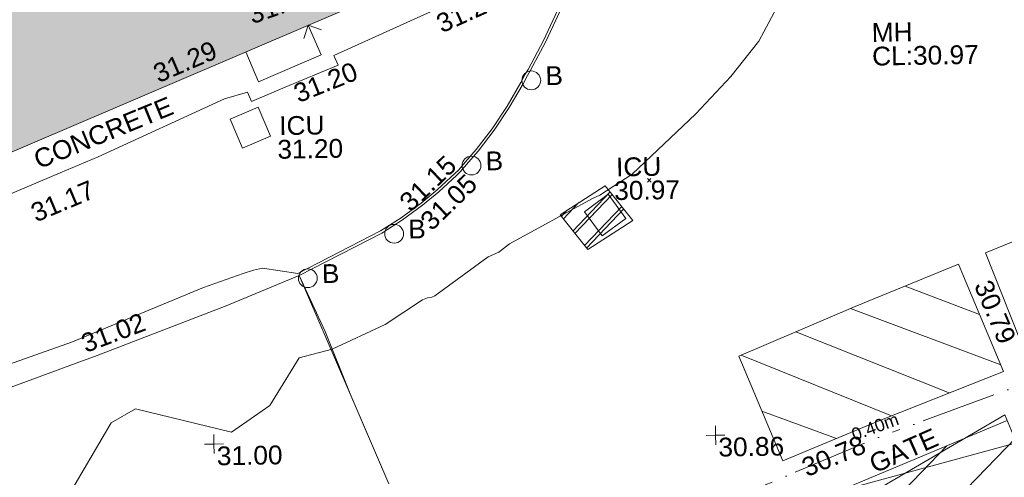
# Model space of a CAD drawing. Header units: millimetres. Extents: x -287732 to 520720, y -88450 to 287754.
# Tile 342 of 383: x 291598 to 311226, y 149093 to 158224. Entities that reach past the tile are written whole.
import ezdxf

# ---------------------------------------------------------------- set-up
doc = ezdxf.new("R2010")
doc.units = ezdxf.units.MM
for name, pattern in [('IMPORT-HIDDEN2 _3_', [4762.5, 3175, -1587.5]), ('IMPORT-UG_EIR_QLB2 _2_', [2750, 1500, -300.0000000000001, 0, -300.0000000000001, 150, -300.0000000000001, 0, -200]), ('IMPORT-UG_ELEC_STREET LIGHTING_QLB2 _2_', [2700, 1500, -300.0000000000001, 0, -250, 150, -300.0000000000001, 0, -200])]:
    doc.linetypes.add(name, pattern=pattern)
for name, color, linetype, lineweight, true_color in [('00_TOPO_FURN_BOLLARD', 7, 'Continuous', 9, 0x666666), ('00_TOPO_SERV_MH', 7, 'Continuous', 9, 0x666666), ('00_UAV_BUILDING_OUTLINE', 5, 'Continuous', 9, 0x0000ff), ('00_UAV_CONCRETE', 9, 'Continuous', 9, 0x808080), ('00_UAV_FORM_LINES', 7, 'Continuous', 9, 0x666666), ('00_UAV_FURN_BOLLARD', 7, 'Continuous', 9, 0xff9f7f), ('00_UAV_GATE', 7, 'Continuous', 9, 0xa50000), ('00_UAV_KERB_BOTTOM', 1, 'Continuous', 9, 0xff0000), ('00_UAV_KERB_TOP', 7, 'Continuous', 9, 0xa500a5), ('00_UAV_LEVEL_SPOT', 7, 'Continuous', 9, 0x666666), ('00_UAV_ROAD_MARKING_WHITE_CONTINUOUS', 7, 'Continuous', 9, 0x999999), ('00_UAV_ROAD_MARKING_YELLOW_CONTINUOUS', 40, 'Continuous', 9, 0xffbf00), ('00_UAV_SERV_IC', 5, 'Continuous', 9, 0x0000ff), ('00_UAV_STEPS', 7, 'Continuous', 9, 0x666666), ('01_DTM_CONTOUR_MNR', 7, 'Continuous', 9, 0xa5a552), ('12333-PUM-2D-U-0001-C01 - Rev2_REVIT IMPORT_dwg', 7, 'Continuous', 9, 0x767676), ('A_RHA_Line', 7, 'Continuous', 9, 0x00a600), ('PUM-CHAMBER EXTENTS', 6, 'IMPORT-HIDDEN2 _3_', 9, 0xff00ff), ('PUM-EIRCOMM-NOTES', 6, 'Continuous', 9, 0xff00ff), ('PUM-EIRCOMM-QLB2', 6, 'IMPORT-UG_EIR_QLB2 _2_', 9, 0xff00ff), ('PUM-UNABLE TO SURVEY', 190, 'Continuous', 9, 0x7f00ff)]:
    doc.layers.add(name, color=color, linetype=linetype, lineweight=lineweight, true_color=true_color)
for name, color, linetype, lineweight in [('00_UAV_DRIVE_WAY', 7, 'Continuous', 9), ('00_UAV_SURFACE', 7, 'Continuous', 9), ('00_UAV_SURVEY_TEXT', 7, 'Continuous', 9), ('A_RHA_Detail', 7, 'Continuous', 9), ('GEN-TEXT', 7, 'Continuous', 9)]:
    doc.layers.add(name, color=color, linetype=linetype, lineweight=lineweight)
doc.styles.add('Arial_1', font='arial.ttf', dxfattribs={"height": 250})
doc.styles.add('Swis721 Lt BT_2', font='swissl.ttf', dxfattribs={"height": 375})

# ---------------------------------------------------------------- blocks, each defined once
blk = doc.blocks.new('12333-PUM-2D-U-0001-C01 - Rev2_REVIT IMPORT_dwg_MSL_Bollard_2-2077239-Site Location Plan Proposed')
at = {"layer": '00_TOPO_FURN_BOLLARD', "color": 254, "true_color": 0xcccccc}
blk.add_circle((0, 0), 62.50000000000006, dxfattribs=at)
blk = doc.blocks.new('12333-PUM-2D-U-0001-C01 - Rev2_REVIT IMPORT_dwg__U94-2077624-Site Location Plan Proposed')
at = {"layer": '00_UAV_GATE', "color": 9, "true_color": 0xe1aaaa, "flags": 128}
blk.add_lwpolyline([(111.6463243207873, -278.4512493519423), (-111.6463243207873, 278.4512493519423), (4319.520987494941, 1408.715680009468), (4096.228338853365, 1965.618178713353)], close=True, dxfattribs=at)
blk = doc.blocks.new('12333-PUM-2D-U-0001-C01 - Rev2_REVIT IMPORT_dwg_MSL_Node_Linework_1-V54-Site Location Plan Proposed')
at = {"layer": '00_UAV_STEPS', "color": 254, "true_color": 0xcccccc, "flags": 128}
blk.add_lwpolyline([(704.8438894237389, -256.5421955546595), (0, 0), (-256.5421955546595, -704.8438894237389)], dxfattribs=at)
blk = doc.blocks.new('12333-PUM-2D-U-0001-C01 - Rev2_REVIT IMPORT_dwg_UAV-2077255-Site Location Plan Proposed')
at = {"layer": '00_UAV_LEVEL_SPOT', "color": 254, "true_color": 0xcccccc, "flags": 128}
for points in [[(0, -500.0000000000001), (0, 0), (-500.0000000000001, 0)], [(500.0000000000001, 0), (0, 0), (0, 500.0000000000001)]]:
    blk.add_lwpolyline(points, dxfattribs=at)
blk = doc.blocks.new('12333-PUM-2D-U-0001-C01 - Rev2_REVIT IMPORT_dwg_MGS62954_T2_Galway_ITM_3d_Rev1-2077680-Site Location Plan Proposed')
at = {"layer": '00_UAV_CONCRETE', "color": 254, "true_color": 0xcccccc, "flags": 128}
blk.add_lwpolyline([(534205813.6862093, 725713030.2697846), (534207164.0430002, 725709700.1760001), (534205871.6923996, 725709147.4236349), (534204342.0430001, 725708493.1760002), (534202522.043, 725707709.1760002), (534202606.043, 725707515.1760002), (534201543.9830287, 725707092.66879), (534200864.043, 725706822.1760001), (534200787.0430002, 725707006.1760002), (534200330.043, 725706885.1760001), (534197794.043, 725705773.1760001), (534197028.8553972, 725705466.2810527), (534195743.3406352, 725704950.6977054)], dxfattribs=at)
at = {"layer": '00_UAV_DRIVE_WAY', "color": 254, "true_color": 0xcccccc, "flags": 128}
blk.add_lwpolyline([(534194538.1935, 725700707.978), (534197281.1711504, 725701662.650611), (534197705.0430001, 725701810.1760001), (534200292.0430002, 725702755.1760001), (534201754.076, 725703330.9350001)], dxfattribs=at)
at = {"layer": '00_UAV_FORM_LINES', "color": 254, "true_color": 0xcccccc, "flags": 128}
blk.add_lwpolyline([(534175559.1984999, 725692858.7525), (534175734.5775, 725692664.4755001), (534175890.5775, 725692536.4755), (534176017.5775001, 725692460.4755), (534176154.5775, 725692418.4755), (534176384.5775, 725692448.4755), (534176686.5775001, 725692533.4755), (534178682.5775, 725693522.4754999), (534181107.5775, 725694896.4755), (534181497.5775001, 725695208.4755), (534181636.5775001, 725695291.4755001), (534182831.5775, 725696033.4755), (534184232.5775, 725696775.4755), (534186839.5775001, 725698059.4755), (534189525.5775, 725699184.4754999), (534191348.5775, 725699960.4755), (534194436.5775001, 725701158.4755), (534197216.5775, 725702085.4755001), (534199846.5775, 725703127.4755), (534200638.5775, 725703392.4755), (534200849.5775, 725703453.4755001), (534201026.5775001, 725703494.4755001), (534201732.0178488, 725703375.8063492)], dxfattribs=at)
at = {"layer": '00_UAV_KERB_BOTTOM', "color": 254, "true_color": 0xcccccc, "flags": 128}
blk.add_lwpolyline([(534207040.5713971, 725708511.7063925), (534206754.9874545, 725707914.2307676), (534206432.4512418, 725707335.8660883), (534206376.0759999, 725707242.9350001), (534206285.8825079, 725707078.8429035), (534206003.3396103, 725706612.5583912), (534205692.0759999, 725706164.9350002), (534205366.0638127, 725705752.8470688), (534205170.0573581, 725705534.2645154), (534205002.0760001, 725705346.9350001), (534204934.7558652, 725705281.8469131), (534204568.076, 725704952.935), (534204239.8956348, 725704691.3403742), (534203837.5087052, 725704407.2243259), (534203418.076, 725704148.935), (534201754.076, 725703330.9350001)], dxfattribs=at)
at = {"layer": '00_UAV_KERB_TOP', "color": 254, "true_color": 0xcccccc, "flags": 128}
blk.add_lwpolyline([(534206994.7821976, 725708531.8513232), (534206710.5535203, 725707937.2110746), (534206389.2279773, 725707361.0173411), (534206333.3269943, 725707268.868039), (534206242.5735673, 725707103.8518865), (534205961.391834, 725706639.8137223), (534205651.9061062, 725706194.7470771), (534205327.8083738, 725705785.0790664), (534205110.1498964, 725705542.3506023), (534204966.0403576, 725705381.6424714), (534204900.673502, 725705318.4429011), (534204535.7725609, 725704991.1266834), (534204209.8676432, 725704731.3458312), (534203809.9528413, 725704448.9752947), (534203393.8833575, 725704192.7570621), (534201732.0178488, 725703375.8063492)], dxfattribs=at)
at = {"layer": '00_UAV_ROAD_MARKING_WHITE_CONTINUOUS', "color": 254, "true_color": 0xcccccc, "flags": 128}
blk.add_lwpolyline([(534216248.7796367, 725701401.3943529), (534215444.7796367, 725703545.394353), (534217969.8271986, 725704527.567767), (534218110.7796368, 725704582.394353), (534220962.7796369, 725705714.3943529), (534222611.6233768, 725706384.0121162), (534224168.7796368, 725707016.3943529), (534227262.7463602, 725708217.4478164), (534227437.7796367, 725708285.394353), (534231347.7796368, 725709814.3943528), (534231917.3795166, 725710043.1023936), (534234759.7796368, 725711184.3943528), (534236509.7796368, 725711917.3943529)], dxfattribs=at)
at = {"layer": '00_UAV_ROAD_MARKING_YELLOW_CONTINUOUS', "color": 254, "true_color": 0xcccccc}
for p, q in [((534215303.7953819, 725702317.6051357), (534213830.2724244, 725702912.1803709)), ((534215709.782838, 725701306.3956383), (534212733.2489113, 725702485.0052481)), ((534214672.7349493, 725700763.8228854), (534211638.0720029, 725702037.6397989)), ((534210538.0462325, 725701588.2936525), (534213510.3091038, 725700325.9886472)), ((534212405.7993655, 725699891.1746122), (534210931.3498833, 725700465.2232682))]:
    blk.add_line(p, q, dxfattribs=at)
at = {"layer": '00_UAV_ROAD_MARKING_YELLOW_CONTINUOUS', "color": 254, "true_color": 0xcccccc, "flags": 128}
blk.add_lwpolyline([(534210491.7796368, 725701569.3943529), (534212824.7796367, 725702522.394353), (534214898.7796367, 725703326.3943529), (534214993.7544688, 725703089.8366694), (534215762.7796367, 725701174.3943529), (534213346.7796367, 725700264.3943529), (534213018.1859367, 725700134.0646751), (534211329.7796367, 725699464.3943529)], close=True, dxfattribs=at)
at = {"layer": '00_UAV_SERV_IC', "color": 254, "true_color": 0xcccccc, "flags": 128}
for points in [[(534200996.043, 725706702.176), (534201232.0430001, 725706121.1760001), (534200672.7013804, 725705893.9735521), (534200436.7013804, 725706474.9735521)], [(534207463.076, 725704505.9350001), (534207944.0759999, 725704846.9350001), (534208289.8639714, 725704359.1812927), (534207808.8639713, 725704018.1812927)]]:
    blk.add_lwpolyline(points, close=True, dxfattribs=at)
at = {"layer": '00_UAV_STEPS', "color": 254, "true_color": 0xcccccc, "flags": 128}
blk.add_lwpolyline([(534202025.3052671, 725708323.4199053), (534202270.0430001, 725707728.1760002), (534201015.043, 725707212.1760001), (534200768.594684, 725707811.5803347)], dxfattribs=at)
at = {"layer": '00_UAV_SURFACE', "color": 254, "true_color": 0xcccccc, "flags": 128}
for points in [[(534203472.7485, 725699147.9545002), (534202728.2950001, 725700951.7440001), (534202253.2950001, 725702209.7440001), (534201754.076, 725703330.9350001)], [(534201754.076, 725703330.9350002), (534202669.043, 725701107.1760004), (534203472.7485, 725699147.9545002)]]:
    blk.add_lwpolyline(points, dxfattribs=at)
at = {"layer": '01_DTM_CONTOUR_MNR', "color": 254, "true_color": 0xcccccc, "flags": 128}
blk.add_lwpolyline([(534211678.2620386, 725709072.6001537), (534211002.5490196, 725707847.4509805), (534210430.0000002, 725707152.5000002), (534209721.0798122, 725706420.0000001), (534208430.0000002, 725705237.2139305), (534207778.0039929, 725704834.0412601), (534207631.5810718, 725704767.0252205), (534205961.0749444, 725703893.1324863), (534205780.0513371, 725703751.7129948), (534205742.7168633, 725703730.4198475), (534205532.9459175, 725703640.1864673), (534204455.5003405, 725702880.8275788), (534204393.7487563, 725702853.1069653), (534204305.5741217, 725702839.673726), (534204204.5983661, 725702806.083987), (534203450.5849639, 725702325.65268), (534202390.0000001, 725701850.0000001), (534201729.294423, 725701692.326678), (534201128.4743205, 725700749.5672544), (534200351.907699, 725700232.1022912), (534198447.864491, 725700730.531578), (534197957.3192127, 725700458.3717448), (534196851.7954397, 725698644.87256), (534195828.9211175, 725697709.2305237)], dxfattribs=at)
for name, p, xscale, yscale, zscale in [('12333-PUM-2D-U-0001-C01 - Rev2_REVIT IMPORT_dwg_MSL_Node_Linework_1-V54-Site Location Plan Proposed', (534202025.305267, 725708323.4199052), 0.375, 0.375, 0.375), ('12333-PUM-2D-U-0001-C01 - Rev2_REVIT IMPORT_dwg_MSL_Bollard_2-2077239-Site Location Plan Proposed', (534206450.295, 725707144.7440001), 3, 3, 3), ('12333-PUM-2D-U-0001-C01 - Rev2_REVIT IMPORT_dwg_MSL_Bollard_2-2077239-Site Location Plan Proposed', (534205229.295, 725705465.7440001), 3, 3, 3), ('12333-PUM-2D-U-0001-C01 - Rev2_REVIT IMPORT_dwg_MSL_Bollard_2-2077239-Site Location Plan Proposed', (534203663.295, 725704132.7440001), 3, 3, 3), ('12333-PUM-2D-U-0001-C01 - Rev2_REVIT IMPORT_dwg_MSL_Bollard_2-2077239-Site Location Plan Proposed', (534201927.2950001, 725703274.7440001), 3, 3, 3), ('12333-PUM-2D-U-0001-C01 - Rev2_REVIT IMPORT_dwg_UAV-2077255-Site Location Plan Proposed', (534200000.0000001, 725700000), 0.375, 0.375, 0.375), ('12333-PUM-2D-U-0001-C01 - Rev2_REVIT IMPORT_dwg_UAV-2077255-Site Location Plan Proposed', (534210000.0000001, 725700000), 0.375, 0.375, 0.375)]:
    blk.add_blockref(name, p, dxfattribs=dict(xscale=xscale, yscale=yscale, zscale=zscale))
blk.add_blockref('12333-PUM-2D-U-0001-C01 - Rev2_REVIT IMPORT_dwg__U94-2077624-Site Location Plan Proposed', (534211676.7485, 725698338.9545001))
at = {"layer": '00_TOPO_SERV_MH', "char_height": 375, "attachment_point": 1, "line_spacing_factor": 1.005061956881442, "style": 'Swis721 Lt BT_2'}
for s, insert, width in [('MH', (534213251.9451862, 725708168.222823), 949.779278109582), ('CL:30.97', (534213251.9451862, 725707695.1296078), 2440.932744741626)]:
    blk.add_mtext(s, dxfattribs=dict(at, insert=insert, width=width))
at = {"layer": '00_UAV_BUILDING_OUTLINE', "color": 251, "true_color": 0x666666, "insert": (534198877.4522554, 725707564.6799649), "char_height": 375, "width": 1495.902363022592, "attachment_point": 1, "rotation": 22.16033836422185, "line_spacing_factor": 1.005061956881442, "style": 'Swis721 Lt BT_2'}
blk.add_mtext('31.29', dxfattribs=at)
at = {"layer": '00_UAV_CONCRETE', "color": 251, "true_color": 0x666666, "char_height": 375, "width": 1495.902363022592, "attachment_point": 1, "line_spacing_factor": 1.005061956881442, "style": 'Swis721 Lt BT_2'}
for s, insert, rotation in [('31.20', (534204537.0068783, 725708458.127223), 23.156920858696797), ('31.20', (534201670.0857301, 725707122.1362858), 20.768975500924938), ('31.17', (534196390.239401, 725704828.5644228), 21.854314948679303)]:
    blk.add_mtext(s, dxfattribs=dict(at, insert=insert, rotation=rotation))
at = {"layer": '00_UAV_DRIVE_WAY', "color": 251, "true_color": 0x666666, "insert": (534197349.8569263, 725702213.1364225), "char_height": 375, "width": 1495.902363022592, "attachment_point": 1, "rotation": 19.673179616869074, "line_spacing_factor": 1.005061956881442, "style": 'Swis721 Lt BT_2'}
blk.add_mtext('31.02', dxfattribs=at)
at = {"layer": '00_UAV_FURN_BOLLARD', "color": 251, "true_color": 0x666666, "char_height": 375, "width": 398.9072968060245, "attachment_point": 1, "line_spacing_factor": 1.005061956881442, "style": 'Swis721 Lt BT_2'}
for insert in [(534206733.0533198, 725707418.9413501), (534205512.0533198, 725705739.9413501), (534203946.0533198, 725704406.9413501), (534202210.0533199, 725703548.9413501)]:
    blk.add_mtext('B', dxfattribs=dict(at, insert=insert))
at = {"layer": '00_UAV_GATE', "color": 251, "true_color": 0x666666, "insert": (534213012.8935097, 725699527.0614318), "char_height": 375, "width": 1567.13580888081, "attachment_point": 1, "rotation": 22.772820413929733, "line_spacing_factor": 1.005061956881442, "style": 'Swis721 Lt BT_2'}
blk.add_mtext('GATE', dxfattribs=at)
at = {"layer": '00_UAV_KERB_BOTTOM', "color": 251, "true_color": 0x666666, "insert": (534204154.3977847, 725704434.0463322), "char_height": 375, "width": 1495.902363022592, "attachment_point": 1, "rotation": 43.11801846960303, "line_spacing_factor": 1.005061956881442, "style": 'Swis721 Lt BT_2'}
blk.add_mtext('31.05', dxfattribs=at)
at = {"layer": '00_UAV_KERB_TOP', "color": 251, "true_color": 0x666666, "insert": (534203744.4171566, 725704819.7307433), "char_height": 375, "width": 1495.902363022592, "attachment_point": 1, "rotation": 42.75322791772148, "line_spacing_factor": 1.005061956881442, "style": 'Swis721 Lt BT_2'}
blk.add_mtext('31.15', dxfattribs=at)
at = {"layer": '00_UAV_LEVEL_SPOT', "char_height": 375, "width": 1495.902363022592, "attachment_point": 1, "line_spacing_factor": 1.005061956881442, "style": 'Swis721 Lt BT_2'}
for s, insert in [('31.00', (534200051.8765643, 725699949.1441548)), ('30.86', (534210051.8765643, 725699949.1441548))]:
    blk.add_mtext(s, dxfattribs=dict(at, insert=insert))
at = {"layer": '00_UAV_ROAD_MARKING_YELLOW_CONTINUOUS', "color": 251, "true_color": 0x666666, "char_height": 375, "width": 1495.902363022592, "attachment_point": 1, "line_spacing_factor": 1.005061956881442, "style": 'Swis721 Lt BT_2'}
for s, insert, rotation in [('30.79', (534215546.4725812, 725703042.3492752), 291.8748185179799), ('30.78', (534211667.5536524, 725699481.2179524), 21.634695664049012)]:
    blk.add_mtext(s, dxfattribs=dict(at, insert=insert, rotation=rotation))
at = {"layer": '00_UAV_SERV_IC', "color": 251, "true_color": 0x666666, "char_height": 375, "attachment_point": 1, "line_spacing_factor": 1.005061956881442, "style": 'Swis721 Lt BT_2'}
for s, insert, width in [('ICU', (534201410.6361357, 725706513.7789745), 1021.012723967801), ('31.20', (534201365.8079851, 725706043.3999736), 1495.902363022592), ('ICU', (534208109.8993358, 725705573.160229), 1021.012723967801), ('30.97', (534208065.0711853, 725705102.7812281), 1495.902363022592)]:
    blk.add_mtext(s, dxfattribs=dict(at, insert=insert, width=width))
at = {"layer": '00_UAV_STEPS', "insert": (534200791.8097229, 725708715.1693082), "char_height": 375, "width": 1495.902363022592, "attachment_point": 1, "rotation": 18.421765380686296, "line_spacing_factor": 1.005061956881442, "style": 'Swis721 Lt BT_2'}
blk.add_mtext('31.21', dxfattribs=at)
at = {"layer": '00_UAV_SURVEY_TEXT', "color": 251, "true_color": 0x666666, "insert": (534196465.8724053, 725705890.8649131), "char_height": 375, "width": 3286.236302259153, "attachment_point": 1, "rotation": 21.287907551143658, "line_spacing_factor": 1.005061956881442, "style": 'Swis721 Lt BT_2'}
blk.add_mtext('CONCRETE', dxfattribs=at)
blk = doc.blocks.new('12333-PUM-2D-U-0001-C01 - Rev2_REVIT IMPORT_dwg-1620468-Site Location Plan Proposed')
at = {"layer": 'PUM-CHAMBER EXTENTS', "true_color": 0xfff4d4}
h = blk.add_hatch(dxfattribs=at)
h.set_pattern_fill('FP_14', style=0, pattern_type=2)
h.set_pattern_definition([(45, (-533641079.65, -725615854.3560001), (-618.7184335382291, 618.7184335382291), [])])
h.paths.add_polyline_path([(561369.3501529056, 32961.6438213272), (583432.350152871, 42064.6438213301), (584672.3501528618, 38987.64382128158), (591969.3501528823, 41930.643821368), (585115.3501528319, 60252.64382129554), (601682.3501528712, 66542.64382133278), (593779.350152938, 86713.6438213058), (593325.3501529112, 86525.64382134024), (591535.8661504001, 91032.67662588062), (570762.3501528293, 82754.64382139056), (556580.3501529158, 77376.64382136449), (542174.3501528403, 72021.64382138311), (551469.3501528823, 54861.6438213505), (558438.2640803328, 39445.56149700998)])
at = {"layer": 'PUM-CHAMBER EXTENTS', "true_color": 0xffaaff}
h = blk.add_hatch(dxfattribs=at)
h.set_pattern_fill('FP_3', color=211, style=0, pattern_type=2)
h.set_pattern_definition([(45, (-533641079.65, -725615854.3560001), (-265.1650429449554, 265.1650429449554), []), (45, (-533640902.873, -725615854.3560001), (-265.1650429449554, 265.1650429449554), [])])
h.paths.add_polyline_path([(566436.3501528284, 87894.64382128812), (567347.3501530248, 88462.64382149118), (566808.3501529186, 89163.64382137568), (565897.3501528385, 88595.64382128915)])
at = {"layer": 'GEN-TEXT', "color": 253, "true_color": 0xaaaaaa}
for p, q in [((567650.9948137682, 89219.28848233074), (567721.7054918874, 89289.99916044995)), ((567721.7054918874, 89219.28848233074), (567650.9948137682, 89289.99916044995))]:
    blk.add_line(p, q, dxfattribs=at)
at = {"layer": 'PUM-CHAMBER EXTENTS', "color": 211, "linetype": 'Continuous', "true_color": 0xffaaff, "flags": 128}
blk.add_lwpolyline([(566436.3501528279, 87894.6438212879), (565897.350152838, 88595.64382128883), (566808.3501529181, 89163.64382137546), (567347.3501530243, 88462.64382149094)], close=True, dxfattribs=at)
at = {"layer": 'PUM-EIRCOMM-QLB2', "color": 211, "true_color": 0xffaaff, "flags": 128}
blk.add_lwpolyline([(525325.3501529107, 72917.6438213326), (533024.350152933, 73086.64382132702), (539037.350152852, 73518.64382135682), (543039.3501528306, 74409.64382130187), (556386.3501528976, 78874.6438213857), (562730.3501529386, 80341.64382133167), (567323.3501529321, 82112.64382128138), (572175.3501528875, 84050.64382136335), (575793.3501529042, 85310.64382137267), (578471.781148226, 86422.29634639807)], dxfattribs=at)
at = {"layer": 'PUM-UNABLE TO SURVEY', "color": 7, "true_color": 0xfff4d4, "flags": 128}
blk.add_lwpolyline([(593403.6889939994, 86558.08369385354), (593779.350152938, 86713.6438213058), (601682.3501528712, 66542.64382133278), (585115.3501528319, 60252.64382129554), (591969.3501528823, 41930.64382136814), (584672.3501528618, 38987.64382128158), (583432.350152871, 42064.64382132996), (561369.3501529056, 32961.64382132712), (551469.3501528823, 54861.6438213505), (542174.3501528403, 72021.64382138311), (556580.3501529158, 77376.64382136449), (570762.3501528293, 82754.64382139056), (574739.2409170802, 84339.39395276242)], dxfattribs=at)
blk.add_blockref('12333-PUM-2D-U-0001-C01 - Rev2_REVIT IMPORT_dwg_MGS62954_T2_Galway_ITM_3d_Rev1-2077680-Site Location Plan Proposed', (-533641079.6498471, -725615854.3561786))
at = {"layer": 'PUM-EIRCOMM-NOTES', "insert": (572061.1374002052, 84378.5975821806), "char_height": 250, "width": 1160.025439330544, "attachment_point": 2, "rotation": 19.201117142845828, "line_spacing_factor": 0.9417779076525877, "style": 'Arial_1'}
blk.add_mtext('0.40m', dxfattribs=at)

msp = doc.modelspace()

# ---------------------------------------------------------------- hatches: boundary and pattern name
at = {"layer": 'A_RHA_Detail', "true_color": 0xc0c0c0}
h = msp.add_hatch(color=9, dxfattribs=at)
h.paths.add_polyline_path([(-80880.60083809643, -68502.79057078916), (-80400.865924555, -68483.41509113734), (-80400.865924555, -62984.64684185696), (-24474.85765177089, -63009.32043784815), (-24456.14471271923, -50840.30023858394), (-36622.55041039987, -50831.65104353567), (-36622.55041039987, -44228.57792613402), (-50959.0526582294, -44218.38599194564), (-50959.0526582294, -42573.78171514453), (-54563.9325804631, -42571.21897729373), (-54565.69773352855, -45054.17447474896), (-92408.82109321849, -45027.27149621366), (-92411.78875845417, -49201.74309222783), (-100061.9988811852, -49201.74309222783), (-100052.2214449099, -64852.82557838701), (-86120.90825229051, -64852.82557838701), (-86092.1662649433, -62957.90041523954), (-84861.10047608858, -62957.90041523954), (-84854.79052929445, -68240.109737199), (-80870.60226892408, -68240.10973722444)])
h.paths.add_polyline_path([(-137238.9269902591, -68461.9384092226), (-132719.7426408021, -68433.0633692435), (-132847.0731201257, -62850.04282283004), (-130454.6837966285, -62916.63108078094), (-130498.2830220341, -61355.85393642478), (-117581.136331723, -61423.42893438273), (-117492.3908565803, -49183.91309190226), (-125136.5200282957, -49178.47881952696), (-125133.572703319, -45032.61887136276), (-163007.1824077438, -45005.6942194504), (-163007.1824076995, -44090.2963411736), (-163123.8521269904, -44090.21339942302), (-163122.6389897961, -42383.75184302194), (-166563.8543419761, -42383.75184298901), (-166565.034908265, -44044.39824208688), (-193158.4656786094, -44025.49275805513), (-193195.152889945, -62863.65652504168), (-137269.7106414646, -62916.63108078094), (-137254.3708868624, -65679.90523788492)])
h.paths.add_polyline_path([(120310.9497607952, -32334.28230164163), (120312.4652266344, -31610.73011961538), (133451.2244789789, -31638.24899384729), (133469.2230092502, -19717.98315780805), (121295.7536929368, -19692.48606430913), (121319.8434528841, -8190.941560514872), (112277.0825930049, -8172.001674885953), (112263.1770823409, -14811.1234547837), (78285.85310969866, -14739.95861438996), (78292.82277619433, -8167.077575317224), (75241.99098605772, -8160.673431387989), (69355.76844233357, -8152.931592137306), (69353.6659720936, -9156.74635762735), (68372.60878945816, -9154.691552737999), (68372.60878945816, -13705.52853215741), (69333.7233474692, -13707.54156770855), (69325.07112547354, -16249.53369228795), (66623.4489111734, -16249.53369228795), (66619.79243935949, -17995.29925530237), (65989.07757494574, -17995.2992552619), (65985.44262772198, -19730.78799483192), (57152.23993377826, -19712.28702421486), (57127.42535098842, -31559.89463417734), (70277.87165424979, -31587.43801817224), (70277.87165431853, -32271.7414715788), (78263.96947909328, -32285.12944888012), (78266.62661740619, -31019.79372153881), (112335.8856506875, -31091.15111860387), (112335.8856506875, -32317.57330553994), (119781.4233959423, -32333.17321913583)])
h.paths.add_polyline_path([(7503.717409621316, -1791.439263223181), (15482.43097392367, -674.0213231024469), (15484.0826588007, 148.1327206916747), (56188.28042539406, 205.5276654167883), (56155.84326007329, 14338.3166313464), (18016.62665935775, 14236.48149539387), (17967.9025208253, 34313.18372071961), (21727.10644863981, 34324.0692624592), (21708.90974962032, 40608.10218321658), (18009.66447159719, 40608.10218321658), (17995.54603706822, 45483.75063442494), (9770.084204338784, 45420.6329473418), (3966.213879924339, 45446.76585222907), (3984.771235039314, 14176.56786832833), (1023.062455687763, 14176.56786837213), (-276.5134647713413, 14190.52623461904), (-231.6790044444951, 5968.135265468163), (-226.4491536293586, 193.7444677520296), (553.0869992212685, 183.4716499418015), (7477.609307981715, 143.2867586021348), (7488.638446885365, -674.0213231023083)])
h.paths.add_polyline_path([(77755.59663317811, 53.47451145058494), (77729.51881611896, 1699.844979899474), (94464.47132486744, 1659.976083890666), (94606.37913471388, 17991.390236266), (88810.4190114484, 18015.03260816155), (88799.89418497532, 14436.74271609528), (69413.88950349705, 14457.8773889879), (69377.35724448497, 99.62816357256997), (75241.99098605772, 67.32134432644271)])
h.paths.add_polyline_path([(61252.12079701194, 46453.95617366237), (105774.7348988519, 46472.68783506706), (105768.2642198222, 61852.61234306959), (92285.13876309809, 61852.61234306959), (92308.59670399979, 65784.30757140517), (96107.4668000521, 65767.60445243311), (96059.68081117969, 75209.20847378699), (101084.8427276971, 75071.88872764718), (104988.0046543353, 74765.36560406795), (108403.6894220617, 74363.8408943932), (112009.2703903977, 73787.25420861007), (115645.3524815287, 73049.69667206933), (116890.8108051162, 72761.69136252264), (120208.9929833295, 71893.18353872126), (120865.241739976, 71703.68484519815), (124135.6329506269, 70669.67317906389), (127435.6253142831, 69480.50055823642), (127820.4368670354, 69394.93141813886), (128274.3081769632, 69331.69585753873), (128731.8791144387, 69306.66104516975), (129189.9401488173, 69320.00258290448), (129645.2782985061, 69371.62688826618), (130094.6997111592, 69461.17185603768), (130535.0520071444, 69588.00939074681), (130963.246434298, 69751.24981927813), (131376.2795165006, 69949.74812590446), (131771.2541232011, 70182.11198903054), (132162.5575600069, 70460.5404660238), (132496.0921583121, 70741.69081113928), (132820.871367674, 71064.98072578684), (133117.4593294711, 71414.31364272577), (133383.77568926, 71787.23923950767), (133616.5473239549, 72178.5372844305), (133817.1647262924, 72590.54524898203), (133982.6025969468, 73017.89547513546), (134111.7005086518, 73457.59040801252), (134203.5529320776, 73906.54590458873), (134257.5155883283, 74361.61286216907), (134272.5462649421, 74819.5993153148), (134250.5259875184, 75277.29281745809), (134189.6227572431, 75731.48297747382), (134090.9274700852, 76178.98397757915), (133955.1324028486, 76616.65691993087), (133783.1900598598, 77041.43184345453), (133576.3064937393, 77450.32925647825), (133335.932843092, 77840.48103920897), (133063.7551572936, 78209.15055532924), (132761.6825665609, 78553.75185442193), (132431.8338935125, 78871.8678050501), (132076.5227905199, 79161.26705197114), (131698.2415080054, 79419.91966861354), (131299.6434187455, 79646.01139197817), (131093.5942456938, 79746.34209763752), (132146.0467355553, 83110.22226145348), (122787.7632953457, 86282.54285518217), (121604.3555412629, 82800.3591886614), (117095.9864227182, 83870.84033785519), (116841.9598400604, 83526.35449572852), (116120.5435466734, 91221.93611972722), (110237.7341284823, 91274.27491021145), (110194.3680786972, 90435.39030214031), (104988.0046543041, 90486.49901390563), (104973.2761846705, 94309.82427956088), (103746.1314668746, 94309.8242795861), (103839.9937121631, 122852.1474271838), (96365.09202306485, 122931.9599470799), (96350.3400238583, 123952.4168585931), (104555.5505249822, 123902.1925226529), (104607.3234458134, 120248.5396156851), (125502.5015002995, 120134.1933400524), (125662.0200253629, 137657.3796882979), (114479.5865733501, 137699.2256881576), (114382.306264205, 129149.9458158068), (104644.159003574, 129187.9975073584), (104577.9931702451, 126217.3903144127), (101184.4926406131, 126159.1566967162), (101264.6166812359, 135959.2655565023), (89967.23178808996, 135988.8856164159), (89927.63362986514, 125823.6463181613), (93630.53562302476, 125840.7948842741), (93580.65688892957, 122931.9599470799), (88697.38835376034, 122904.7310126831), (88679.3898954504, 95739.09143775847), (86378.25848996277, 95739.09143775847), (86378.18187189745, 96178.1008337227), (83279.50743284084, 96200.92083327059), (83273.62493422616, 95735.74732133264), (70169.67509619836, 95733.22421950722), (70166.26842742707, 96272.07409347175), (66674.99731294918, 96257.14073655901), (66654.74538556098, 95755.71092136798), (65784.77231079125, 95755.71092136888), (65887.65094984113, 117470.630565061), (53473.3427162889, 117487.9046429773), (53434.44066309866, 98570.46349063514), (40649.41626916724, 98570.46349063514), (40610.16711559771, 94406.01479078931), (38853.82372868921, 94410.36303440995), (38848.65589191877, 89463.65332729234), (40612.46601912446, 89518.45976927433), (40665.38257362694, 86257.73741128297), (38372.19584460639, 86305.72309285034), (38369.79374539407, 76901.0507917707), (50937.9512507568, 76944.40198294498), (50922.88567286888, 74598.78180889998), (56484.9061132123, 74588.85093771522), (56484.9061132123, 75194.85181995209), (92465.4037153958, 75233.0258166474), (92645.92783662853, 71766.64845094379), (89810.55521366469, 69362.83965827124), (85313.16173974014, 69360.94750420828), (85313.16173974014, 66907.4050808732), (75210.14498263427, 66903.15451589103), (75210.14498263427, 63815.70944550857), (70819.40014309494, 63815.70999200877), (70819.21601505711, 64253.35708059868), (69456.83415683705, 64253.35708059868), (69455.7195737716, 66901.99623166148), (61303.32856759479, 66898.5668068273), (61304.56054988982, 63970.32021231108), (70500.41048208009, 63970.32021219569), (70500.4088543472, 61852.59006207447), (61245.6438848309, 61848.69637488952), (61252.03558504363, 46656.49344428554)])
h.paths.add_polyline_path([(-17153.16561239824, 48569.32684293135), (-17153.16561224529, 60770.38083685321), (-29362.88357759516, 60774.70428694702), (-29362.88357759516, 67399.20394580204), (-43507.24466814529, 67405.01911303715), (-43488.5313307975, 69093.07334175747), (-45766.41866231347, 69109.32868388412), (-45794.3462003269, 67405.01911303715), (-47272.11273194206, 67404.2124544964), (-47272.44887633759, 66454.91798908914), (-86004.56386332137, 66468.63299519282), (-86006.66970787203, 60521.58362721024), (-92662.87722510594, 60521.58362721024), (-92665.2138765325, 50184.35611932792), (-79752.0168396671, 50179.78309939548), (-79752.016597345, 48591.4932381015), (-17157.7163123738, 48569.32845417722)])
h.paths.add_polyline_path([(-201056.4185878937, 48628.75479108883), (-138377.9751621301, 48634.64535779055), (-138377.9751621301, 50133.28201003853), (-125467.710581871, 50134.49626164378), (-125468.6909603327, 60566.1903686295), (-132186.8595614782, 60565.86652591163), (-132187.4203588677, 66533.0197876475), (-170643.3098734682, 66805.61809689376), (-170643.3098732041, 67738.78475848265), (-200340.0100486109, 67488.93693764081), (-200348.7171487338, 60827.78025104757), (-201057.5650552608, 60827.71357558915), (-201056.6510294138, 51102.04313372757)])
h.paths.add_polyline_path([(-240051.5126725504, 54769.19491160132), (-239444.490259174, 54811.10754483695), (-239186.5396223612, 54841.92927608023), (-238764.8191577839, 54940.98166103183), (-238382.4735933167, 55122.46891388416), (-237990.3402229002, 55354.87497234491), (-237269.2031023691, 55936.21515020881), (-237032.4836384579, 56225.56611516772), (-236793.0039602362, 56569.31473944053), (-236554.5880578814, 57004.26389721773), (-236432.7219585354, 57267.46508908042), (-236300.081527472, 57753.26238983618), (-236250.7285154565, 58017.17885684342), (-236235.6490609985, 58516.21786804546), (-236233.2538429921, 58987.85640053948), (-236213.7029795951, 59823.48083769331), (-236363.8287855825, 59820.86038205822), (-236634.0279869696, 60698.06075827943), (-236391.9547756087, 61432.19726339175), (-236225.4740089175, 61435.10319600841), (-236201.6036569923, 62637.68779596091), (-232563.5271750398, 62639.28734435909), (-232563.5271750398, 63049.03842404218), (-232732.1945866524, 63049.15302218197), (-232860.1521277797, 63457.95890274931), (-232731.606808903, 63914.24862697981), (-232560.8209656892, 63914.24862697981), (-232515.1276847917, 70598.00033009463), (-240628.6947849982, 70598.85496273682), (-240629.7923196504, 72350.98321577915), (-246412.6011212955, 72347.36085933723), (-246412.6011212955, 70616.45923936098), (-254449.5805725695, 70618.60952619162), (-254454.637144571, 70754.06491720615), (-254469.7140363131, 73191.66276250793), (-263883.2532625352, 73267.83063688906), (-263902.4181505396, 68260.74348553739), (-263714.8217520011, 68259.82096572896), (-263552.9672900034, 67819.65434396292), (-263719.0883117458, 67392.2068408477), (-263913.6298699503, 67392.20684284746), (-263956.7001913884, 58633.76423459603), (-260181.1963171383, 58611.22607638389), (-260192.3146983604, 56354.25111579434), (-257184.684388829, 56339.46086021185), (-257213.4419957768, 57092.93866021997), (-257338.5163846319, 57093.27331223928), (-257471.0109294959, 57531.74572308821), (-257338.5163845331, 58062.22513696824), (-257203.4956297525, 58064.06881289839), (-257173.5751889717, 58598.54056692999), (-256478.2273617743, 58575.27357994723), (-256478.2273617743, 58788.51859473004), (-256013.0091299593, 58911.92701534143), (-255397.0786664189, 58780.99767617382), (-255397.0786664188, 58595.982422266), (-243809.885361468, 58585.92793201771), (-243805.3570672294, 58352.04527760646), (-243740.939469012, 57884.52572680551), (-243619.0830608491, 57421.84877545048), (-243424.3877545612, 56943.65915412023), (-243247.1437899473, 56608.24157713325), (-243003.0710579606, 56249.99021479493), (-242732.2093200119, 55932.75703082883), (-242371.7230178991, 55603.12658811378), (-242141.255125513, 55424.88676767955), (-241804.9643037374, 55216.88439822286), (-241529.4640827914, 55077.02869055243), (-241100.6275144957, 54917.18295003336), (-240836.2134980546, 54840.82833176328), (-240453.4486195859, 54788.60784130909), (-240218.9578693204, 54777.28227442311)])
h.paths.add_polyline_path([(40276.69022552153, 59895.36417752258), (40328.62676029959, 69196.9439153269), (36588.99968785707, 69217.8245910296), (36619.46637569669, 74674.25962428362), (32264.36460078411, 74687.02318924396), (32233.48293867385, 69156.26826306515), (11916.69390495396, 69269.70959686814), (11966.66200111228, 78218.75165974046), (29087.509017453, 78123.15526808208), (29143.44567205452, 88141.1370047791), (15719.348796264, 88216.09212953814), (15732.60379610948, 90589.9978889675), (4594.294101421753, 90652.19003489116), (4525.129359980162, 78265.12250449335), (10096.76365553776, 78234.01258731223), (10077.43887221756, 74773.03821910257), (4547.641142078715, 74803.91453678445), (4465.579974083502, 60107.1600234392), (19125.89094760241, 60025.30234268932), (19139.86249374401, 62527.53804644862), (31738.59196305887, 62457.19146404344), (31724.55430858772, 59943.11609815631), (38369.79364225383, 59906.01157293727)])
h.paths.add_polyline_path([(-246083.0241259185, 72334.29150213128), (-246083.0594797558, 72334.30275087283), (-246208.2905500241, 72334.29150213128)])
h.paths.add_polyline_path([(-114575.3004830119, 112178.0758695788), (-114575.3246435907, 112178.0758695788), (-114707.2752166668, 115801.5811617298)])
h.paths.add_polyline_path([(-154699.9178765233, 101760.4080976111), (-114382.050333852, 101776.0542914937), (-114382.050333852, 106926.9360164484), (-113755.641395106, 106927.1792101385), (-113757.5507412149, 111847.2721531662), (-114431.6837526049, 111847.2721531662), (-114431.8097758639, 112178.0758695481), (-114575.3004830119, 112178.0758695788), (-114578.9984943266, 121707.2390833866), (-123056.9849702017, 121707.2390833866), (-123068.8201032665, 156452.7036899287), (-119381.2340625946, 156454.1348067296), (-119381.2340625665, 160165.8597952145), (-115501.031452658, 160167.3662801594), (-115503.3750945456, 166206.5793118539), (-132411.7987151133, 166599.6604729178), (-132411.8243278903, 166665.6603411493), (-135275.0124468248, 166664.5490317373), (-135275.0124468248, 166628.1883101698), (-135911.3205076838, 166628.1944502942), (-135911.3479256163, 166352.1604668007), (-152521.1633846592, 166345.7146753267), (-152518.3680955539, 159142.6836790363), (-150699.3133726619, 159117.9265656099), (-150758.5477087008, 122560.691203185), (-151059.2005266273, 122560.691203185), (-151061.0981347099, 121302.4374932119), (-154138.3148337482, 121372.6012653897), (-154138.3148337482, 121865.1834517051), (-154704.3888425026, 121867.2611370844), (-154688.5451973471, 119352.3937021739), (-154745.5933227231, 119352.3715636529), (-154745.5763474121, 118722.1532660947), (-160794.1544526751, 118748.7442832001), (-160794.1544526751, 119410.5425977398), (-163852.1622693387, 119422.408321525), (-163855.0715294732, 118762.2003111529), (-167568.6765459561, 118778.5256058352), (-166634.6619849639, 124395.1277019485), (-166930.050559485, 124500.0918161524), (-167568.6765459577, 124707.6250903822), (-168028.2173235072, 124841.3808647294), (-168630.5006276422, 124991.3056740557), (-169238.2056069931, 125117.4693074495), (-169850.3952285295, 125219.6772876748), (-170466.1255403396, 125297.7720169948), (-171089.11025998, 125351.8553033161), (-171704.4065937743, 125381.1774255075), (-172325.0479971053, 125386.3595015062), (-172782.2248668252, 125374.5832362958), (-173401.7764235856, 125337.4554476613), (-174109.844898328, 125263.4341236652), (-174634.1213722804, 125190.4100126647), (-175245.0145766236, 125080.719099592), (-176047.1958093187, 124895.7675260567), (-176665.4852587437, 124724.7228134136), (-177045.3001228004, 124609.1129151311), (-177631.5127792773, 124405.2077276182), (-176665.4852586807, 118818.5158794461), (-177558.9402083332, 118822.4435768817), (-177662.2853368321, 125263.4341236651), (-176365.3912351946, 126542.9270807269), (-159462.2970490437, 126319.910391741), (-157057.7396790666, 128609.0850976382), (-157060.6673204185, 136153.1661957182), (-158638.8016610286, 137740.2441626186), (-159352.3735831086, 137740.2441626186), (-161634.4140634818, 140201.1078539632), (-168727.9404945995, 140256.8191146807), (-171035.0401161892, 137942.8847305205), (-174184.1459014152, 137942.8847305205), (-176460.1167434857, 140292.2858551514), (-177341.6856934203, 140292.2858551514), (-177341.7113613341, 140358.4281613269), (-183428.5803825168, 140356.0660244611), (-185921.6385985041, 137917.4639994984), (-185921.6385985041, 131757.3091155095), (-186906.8767412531, 131756.9267733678), (-187725.3914540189, 130809.9989183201), (-187724.058890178, 127376.1828148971), (-186481.0281350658, 126304.5577463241), (-186479.4846754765, 122327.2959175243), (-185176.2828158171, 121059.4673825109), (-180304.1129154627, 121059.4673824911), (-180304.1136492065, 118802.0484409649), (-193555.3706955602, 118802.0484409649), (-193555.368699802, 133117.8341649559), (-192593.6442938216, 133118.2073819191), (-192593.6442938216, 134200.8158367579), (-192224.6284783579, 134200.9592041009), (-192225.5653014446, 136615.0101267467), (-192595.0012460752, 136615.0101267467), (-192595.4357332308, 137734.4745165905), (-193589.2709668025, 137734.4746851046), (-193589.2685988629, 147474.570583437), (-193163.2062206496, 147492.8644732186), (-192765.7252967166, 147531.087133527), (-192359.9383250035, 147589.5931622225), (-192199.8207947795, 147616.5827294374), (-191882.7548926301, 147682.9245600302), (-191568.5380070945, 147761.6632019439), (-191257.654638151, 147852.677242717), (-190828.6072909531, 148002.2045655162), (-190647.7999969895, 148070.9514233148), (-190349.7690789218, 148197.8750094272), (-190056.9509284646, 148336.4013817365), (-189769.797051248, 148486.3169427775), (-189405.3590254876, 148698.0567944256), (-189132.906026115, 148873.2749095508), (-188867.542109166, 149059.0543929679), (-188609.6764469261, 149255.1087866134), (-188354.9814055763, 149465.3525772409), (-188079.6339208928, 149713.879248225), (-187884.9836199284, 149901.8220103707), (-187545.928247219, 150265.8040604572), (-187446.29984479, 150378.3960832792), (-187241.3270201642, 150629.2310214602), (-187046.3599558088, 150887.9197697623), (-186861.6992771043, 151154.0634500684), (-186546.1373636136, 151669.829875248), (-186524.4196769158, 151707.0632450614), (-163675.2898318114, 151669.829875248), (-163687.5843045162, 148134.07679455), (-157303.6541541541, 148136.492106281), (-157303.6541541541, 155759.91501608), (-157557.4317586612, 155765.0384228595), (-157555.9168973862, 166678.0466575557), (-187009.2021991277, 166699.7464767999), (-187013.0952111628, 162054.4009359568), (-188707.17754695, 162044.5925187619), (-188705.9961892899, 155021.5333641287), (-188737.9999316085, 154650.5326604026), (-188799.0133969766, 154283.1866125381), (-188857.2045401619, 154035.4341107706), (-188966.1106131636, 153679.3368924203), (-189102.6200311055, 153332.8820747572), (-189265.8911675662, 152998.2056672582), (-189454.9174011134, 152677.371060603), (-189645.2484685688, 152421.3220123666), (-189916.9563410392, 152104.2450531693), (-190212.7041973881, 151809.4634871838), (-190530.6686598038, 151538.7947471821), (-190868.8893671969, 151293.9075915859), (-191225.281078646, 151076.3118324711), (-191597.6465194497, 150887.3490191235), (-192092.8415776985, 150682.5621956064), (-192519.2468154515, 150561.8451365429), (-192903.8930791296, 150482.240889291), (-193187.215491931, 150440.8868273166), (-193594.1866364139, 150407.1257787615), (-193594.5952989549, 151459.9895227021), (-205369.2399268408, 151455.4201247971), (-205354.4523517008, 113350.0822379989), (-207187.1580384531, 113349.3710182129), (-207184.3024929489, 105991.0636522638), (-205312.8748221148, 105991.1901500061), (-205311.2362476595, 101769.6553082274), (-175488.6451201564, 101781.2285901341), (-175488.6451201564, 110889.6985621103), (-154703.4627663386, 110897.5679794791), (-154700.2792295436, 102691.5597281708)])
h.paths.add_polyline_path([(193735.9435693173, 113047.8274774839), (208865.0938716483, 114991.0266430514), (208976.1154123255, 114126.6471160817), (216447.8967332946, 115086.3281915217), (216038.7305308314, 118271.9702413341), (232648.5073383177, 120405.3421626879), (233425.993615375, 114352.0734369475), (240632.2017567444, 115277.6440988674), (239854.8412683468, 121329.9334727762), (256406.8682407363, 123455.8879629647), (257091.7572256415, 118089.1198988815), (264572.2871227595, 119040.8180953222), (261877.8350555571, 138524.7609215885), (259178.7147038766, 138221.6086035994), (259197.3483655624, 137439.0084132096), (254686.1480587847, 136897.0007612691), (255412.6810205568, 131314.8303176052), (240852.7447969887, 129522.4514056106), (239771.0426543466, 137918.8519126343), (240649.5822431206, 138010.1984551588), (240062.3063116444, 142776.6750342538), (239165.7694642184, 142685.0143484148), (237630.9646614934, 151018.3171732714), (266172.8791088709, 154560.7889781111), (271297.1876944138, 142612.4006970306), (276531.7397502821, 144861.098714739), (274941.5029779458, 148527.9037281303), (302074.5307653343, 160134.9084326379), (300215.9323773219, 164320.1841173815), (301528.1613272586, 164907.0997989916), (300405.1237791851, 167477.8916353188), (299016.6944531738, 166945.7181824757), (295626.7488506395, 174518.754428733), (294333.0289184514, 177537.1551681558), (287288.8475947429, 174518.754428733), (289427.6893504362, 169661.0163463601), (272956.7816584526, 162557.1203578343), (271943.2187787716, 164897.4305293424), (267016.3118217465, 162764.0369715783), (268502.3094164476, 159357.0430143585), (265200.4029574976, 157946.4096681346), (226856.416695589, 153146.7821792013), (227510.3041274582, 148852.0205334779), (228280.9873165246, 141179.0007483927), (227302.3544112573, 141050.281300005), (227895.3788235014, 136433.1758633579), (228748.5501749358, 136523.8855003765), (229602.3077302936, 128023.7667641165), (217691.2359889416, 126493.8999679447), (217642.3600127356, 126874.433267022), (215138.5007311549, 126552.8357430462), (215194.9980427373, 126112.965074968), (215015.6132226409, 126089.924757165), (214840.9672575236, 127449.66446064), (192258.7012018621, 124549.1816390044), (193486.3576426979, 114991.0266430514)])
h.paths.add_polyline_path([(-78076.24187439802, 117605.5188722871), (-78076.23951902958, 117610.0871211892), (-78070.318122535, 129485.7330792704), (-74723.15926543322, 129478.385255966), (-74723.15926543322, 125435.7860624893), (-48015.64546086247, 125380.0246061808), (-47996.55031653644, 135872.5822179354), (-61198.15919578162, 135901.5630078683), (-74714.72264144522, 135923.5088764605), (-74723.6287602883, 131865.2975510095), (-78070.318122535, 131872.642169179), (-78062.97909487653, 149549.7689430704), (-58292.26570492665, 149541.5607197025), (-58292.26570491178, 148946.2407608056), (-37707.70924046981, 148937.6946533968), (-37703.30827430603, 159740.0672041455), (-44148.26955755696, 159742.7429641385), (-44148.26955755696, 162961.3319174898), (-49829.95437583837, 162961.3319174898), (-49830.92144130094, 160632.0129326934), (-78494.09026625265, 160643.9130440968), (-78494.09026625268, 161615.1537738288), (-78739.225852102, 161615.2555472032), (-78691.7919454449, 168187.9195488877), (-90844.57645036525, 168126.8149079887), (-90962.52567694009, 152686.7636277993), (-89064.97866809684, 152685.9758215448), (-89079.54115380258, 117610.0871211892), (-78374.80218507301, 117605.6428258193)])
h.paths.add_polyline_path([(69254.82576126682, 129235.9722870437), (69259.97086178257, 136167.789247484), (86068.0992678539, 136131.0235193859), (86008.66431381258, 164703.3084147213), (58789.63167882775, 164723.511581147), (58789.63167882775, 170119.2062865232), (54460.1632489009, 170122.4198087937), (54457.21717773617, 166153.279245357), (47042.2151650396, 166158.7829869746), (47041.10931533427, 164668.9097040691), (39173.27935198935, 164674.7495545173), (39172.83712618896, 164078.9539098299), (17014.87910992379, 164095.4005254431), (17002.38841206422, 147267.1142245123), (12659.63471563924, 147267.1142245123), (12653.60087534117, 139137.9291796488), (17031.41608901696, 139134.6797717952), (17024.5879174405, 129935.3194463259), (39191.34773726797, 129918.8662983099), (39191.34773726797, 129258.2867272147), (69014.0340609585, 129236.1510132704)])
h.paths.add_polyline_path([(39265.62356917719, 139467.8223435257), (33050.91021530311, 139484.1586867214), (33087.56357182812, 153427.9220784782), (39277.60130889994, 153411.6505991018), (39277.60130890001, 152830.3127277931), (43058.29603858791, 152820.3745823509), (43024.83899408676, 140092.5601633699), (39267.2657899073, 140092.5601633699)])
h.paths.add_polyline_path([(1979.548949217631, 189123.2414339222), (18699.10403225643, 189180.0465563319), (18678.46874730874, 195253.6675675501), (24349.02704561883, 195272.9334348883), (24334.96888372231, 199550.7690688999), (28829.78348974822, 199566.0403168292), (28798.3577216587, 208815.6446464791), (24334.949615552, 208806.151404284), (24333.90624841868, 209113.2475694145), (16811.59093053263, 209087.6903002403), (16806.58456499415, 208843.5909093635), (6772.293057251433, 208809.4991440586), (6797.166076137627, 201488.5780549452), (-8471.058649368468, 201436.7038490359), (-8471.058649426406, 200429.0172028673), (-11856.09020770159, 200417.5164702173), (-11823.72827009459, 190892.3684138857), (-7614.729360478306, 190906.6685966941), (-7614.729360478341, 190170.8290169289), (-4608.619189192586, 190169.2993656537), (-4608.238782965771, 190916.8832264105), (1973.379031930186, 190939.2444180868), (1977.122761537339, 189837.3456693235)])
h.paths.add_polyline_path([(-20506.22133143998, 190640.0286460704), (-20122.28942212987, 206347.1214480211), (-41550.34215551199, 207015.2557957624), (-41462.26177903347, 210449.6195896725), (-31391.41053372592, 210152.0276719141), (-31078.64493155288, 223862.5743669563), (-44305.08575743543, 224230.7972280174), (-44490.79956591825, 211865.5542346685), (-47510.12209648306, 211942.9901385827), (-47722.57925071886, 203659.0205614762), (-47076.06680548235, 203635.3001465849), (-47175.4684425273, 199531.9403872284), (-46801.21126120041, 199520.4703269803), (-46873.68175963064, 195478.5899481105), (-44600.40472248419, 195425.2559779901), (-44685.88459507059, 192243.2795180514), (-38073.99929115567, 192135.6564362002), (-38104.39995468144, 191126.972250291), (-21537.79264466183, 190668.5723412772)])
h.paths.add_polyline_path([(16801.02360973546, 195961.500137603), (9656.615133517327, 196015.1086063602), (9643.838150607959, 199513.9922857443), (11631.77992468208, 199485.8321209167), (11631.7920940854, 203322.2460456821), (16806.58456511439, 203391.4855728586), (16801.0407710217, 195984.4293109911)])
h.paths.add_polyline_path([(122084.9264926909, 200536.2570557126), (122088.1805162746, 206386.1947929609), (125211.1061638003, 206386.1947929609), (125211.1162733, 206645.8932837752), (126202.7098976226, 206645.8932838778), (126203.0204769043, 207041.0477229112), (130401.4034741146, 206979.0758390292), (130444.2691124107, 209883.280297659), (126202.8383603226, 209945.8832030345), (126203.0204769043, 214624.1281189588), (127364.791950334, 214624.1281190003), (127365.2106673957, 225380.2058567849), (126159.8599207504, 225380.2527798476), (126207.4133336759, 241475.3410923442), (119482.5411291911, 241495.8747898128), (119479.2041949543, 246182.0096278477), (109943.9121324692, 246175.2196735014), (109953.2702601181, 233033.381429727), (115000.5285021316, 233033.3814296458), (114999.579292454, 208653.4991933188), (112026.3032630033, 208653.4991933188), (112024.3519988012, 200538.6761891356), (122024.6079402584, 200536.2715596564)])
h.paths.add_polyline_path([(30087.05071580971, 200986.75440713), (38030.67179071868, 201028.6865660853), (38030.67179071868, 202922.9731660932), (38109.89531492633, 202923.3913649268), (38067.25569096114, 208827.6066631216), (38013.35839378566, 208827.6672237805), (38012.38630971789, 209012.5383931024), (30044.90685988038, 208970.480297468), (30076.83023715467, 202922.9203834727)])
h.paths.add_polyline_path([(195986.2599417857, 205661.5722736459), (202896.8751332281, 206052.0074670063), (202676.8862551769, 209945.7611691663), (195766.2710618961, 209555.3259759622)])
h.paths.add_polyline_path([(-91652.40581580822, 206392.6172135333), (-79454.24421187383, 206432.5105635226), (-79629.29258199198, 238245.6998510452), (-68904.21147484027, 238215.095164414), (-68918.55832832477, 246312.9061543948), (-68918.56040493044, 246314.0782553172), (-68756.515268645, 246312.9061543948), (-68755.20581930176, 246638.9786699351), (-79620.07671794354, 246651.3624133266), (-79606.5628449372, 247343.5411849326), (-82154.50636787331, 247318.0695596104), (-82154.50636787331, 247488.1275895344), (-91640.64698348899, 247472.5371040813), (-91638.72040628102, 246846.4753752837), (-131470.3702759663, 246641.42150215), (-131470.3702759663, 250159.5419305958), (-142857.1087886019, 250176.7939677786), (-142864.0554935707, 246220.0701029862), (-165118.8027587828, 246272.3986783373), (-165040.0492656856, 253907.936045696), (-178677.4727934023, 253929.5079730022), (-178699.5521575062, 238176.7234097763), (-138599.3373496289, 238209.4781454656), (-138548.4479938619, 206627.5237025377), (-126646.6702863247, 206572.2299428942), (-126666.6805510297, 234825.8818836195), (-124962.7180531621, 234825.9534805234), (-124969.0241559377, 234688.4891474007), (-91595.61129713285, 234664.3133306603), (-91650.87307429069, 207155.5994723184)])
h.paths.add_polyline_path([(142123.7078574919, 209113.5383730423), (152768.4446292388, 209127.3137314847), (152745.2992288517, 227012.63380935), (142100.5623961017, 226998.8584508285), (142121.8067345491, 210582.5602643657)])
h.paths.add_polyline_path([(168998.8561129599, 209274.9592350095), (169026.8416078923, 226860.3446540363), (161686.6780314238, 226876.6646907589), (161647.6783165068, 209291.3037608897), (168846.6177107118, 209275.2977201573)])
h.paths.add_polyline_path([(49761.46820719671, 218476.5678095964), (49794.00484360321, 223316.1680811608), (41274.07755982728, 223363.4010619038), (41273.58999769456, 223290.8795634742), (32187.30576796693, 223351.9666549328), (32202.10532419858, 225553.2987454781), (20081.83724695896, 225634.7833114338), (20035.26675877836, 218707.7438801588), (31566.33951793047, 218630.2204881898), (31566.12891731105, 218598.8950898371), (49750.1971391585, 218476.6435849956)])
h.paths.add_polyline_path([(162361.9830851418, 234154.05208666), (162366.6425722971, 241589.9129272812), (135261.102696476, 241630.986197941), (135249.088870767, 234197.8735112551), (160249.0277027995, 234157.4671671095)])
h.paths.add_polyline_path([(176458.8604389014, 246709.5724700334), (176516.2484477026, 252173.1529804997), (168884.2833866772, 252253.3171281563), (168934.86529241, 257068.9279575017), (164355.0504715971, 257117.0331241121), (164296.1746742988, 251511.808811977), (164416.8965511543, 251510.5407811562), (164367.8024342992, 246836.573754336), (171460.1142273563, 246762.0779818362)])

# ---------------------------------------------------------------- linework, layer by layer
at = {"layer": 'A_RHA_Line', "color": 7}
msp.add_line((274941.5029779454, 148527.9037282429), (302074.530765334, 160134.908432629), dxfattribs=at)

# ---------------------------------------------------------------- block references
at = {"layer": '12333-PUM-2D-U-0001-C01 - Rev2_REVIT IMPORT_dwg', "color": 254, "linetype": 'IMPORT-UG_ELEC_STREET LIGHTING_QLB2 _2_', "true_color": 0xffd4d4, "rotation": 0.9999999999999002}
msp.add_blockref('12333-PUM-2D-U-0001-C01 - Rev2_REVIT IMPORT_dwg-1620468-Site Location Plan Proposed', (-261895.0770586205, 55869.5817132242), dxfattribs=at)

doc.saveas('drawing.dxf')
